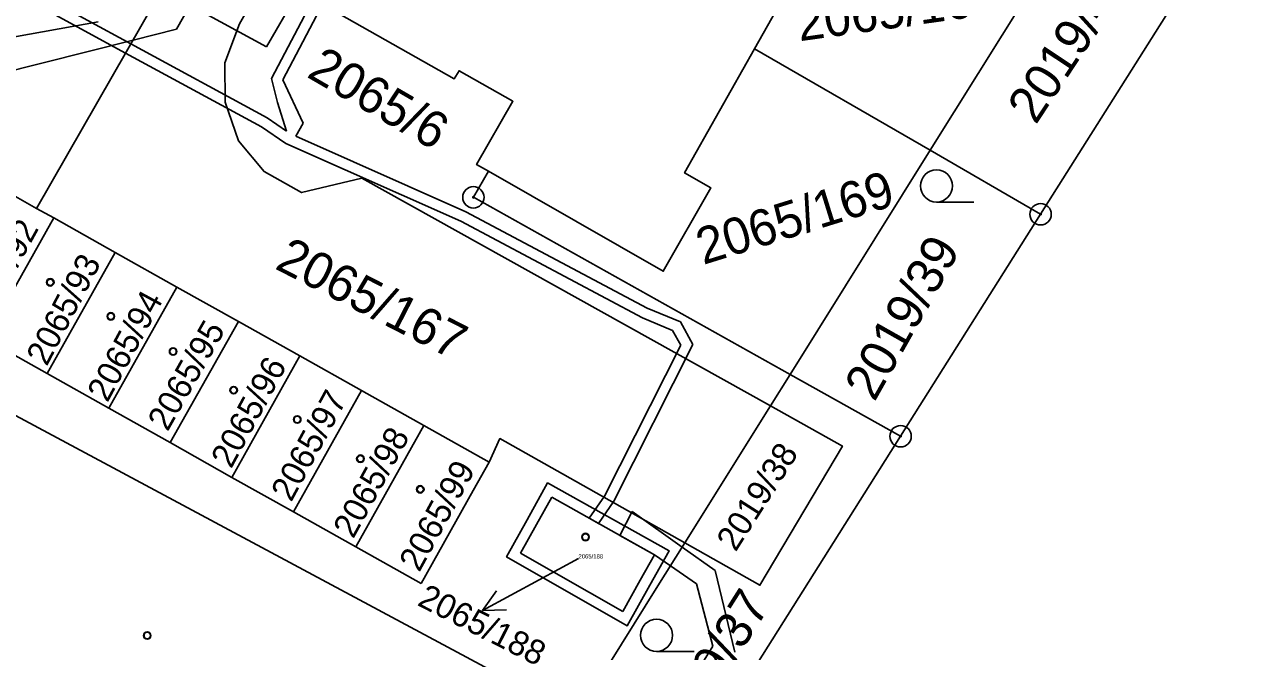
# Model space of a CAD drawing. Extents: x -593183 to -588034, y -1130415 to -1124994.
# Drawn here: x -590279.7 to -590223, y -1128610.7 to -1128581.4 of the extents above; entities that cross this region are included whole.
import ezdxf

# ---------------------------------------------------------------- set-up
doc = ezdxf.new("R2010")
doc.units = 0
for name, color, linetype in [('Vrstva 1', 7, 'Continuous'), ('Vrstva 16', 7, 'Continuous'), ('Vrstva 18', 7, 'Continuous'), ('Vrstva 19', 7, 'Continuous'), ('Vrstva 24', 7, 'Continuous'), ('Vrstva 25', 7, 'Continuous'), ('Vrstva 27', 7, 'Continuous'), ('Vrstva 4', 7, 'Continuous')]:
    doc.layers.add(name, color=color, linetype=linetype)

msp = doc.modelspace()

# ---------------------------------------------------------------- linework, layer by layer
at = {"layer": 'Vrstva 1'}
for p, q in [((-590262.67, -1128561.2), (-590279.16, -1128589.96)), ((-590222.99, -1128575.56), (-590232.25, -1128590.23)), ((-590237.41, -1128587.24), (-590232.52, -1128579.42)), ((-590245.61, -1128582.5), (-590237.41, -1128587.24)), ((-590309.43, -1128583.97), (-590253.92, -1128613.67)), ((-590243.95, -1128597.71), (-590237.41, -1128587.24)), ((-590237.41, -1128587.24), (-590232.25, -1128590.23)), ((-590281.15, -1128588.84), (-590279.16, -1128589.96)), ((-590279.16, -1128589.96), (-590278.36, -1128590.4)), ((-590232.25, -1128590.23), (-590238.79, -1128600.6)), ((-590281.54, -1128596.06), (-590278.36, -1128590.4)), ((-590278.36, -1128590.4), (-590275.49, -1128592.01)), ((-590278.67, -1128597.67), (-590275.49, -1128592.01)), ((-590275.49, -1128592.01), (-590272.61, -1128593.63)), ((-590275.79, -1128599.29), (-590272.61, -1128593.63)), ((-590272.61, -1128593.63), (-590269.73, -1128595.24)), ((-590272.91, -1128600.9), (-590269.73, -1128595.24)), ((-590269.73, -1128595.24), (-590266.86, -1128596.85)), ((-590281.54, -1128596.06), (-590278.67, -1128597.67)), ((-590270.04, -1128602.52), (-590266.86, -1128596.85)), ((-590266.86, -1128596.85), (-590263.98, -1128598.46)), ((-590278.67, -1128597.67), (-590275.79, -1128599.29)), ((-590244.87, -1128599.18), (-590243.95, -1128597.71)), ((-590243.95, -1128597.71), (-590238.79, -1128600.6)), ((-590267.16, -1128604.13), (-590263.98, -1128598.46)), ((-590263.98, -1128598.46), (-590261.06, -1128600.1)), ((-590275.79, -1128599.29), (-590272.91, -1128600.9)), ((-590248.87, -1128605.58), (-590244.87, -1128599.18)), ((-590264.24, -1128605.77), (-590261.06, -1128600.1)), ((-590261.06, -1128600.1), (-590258.01, -1128601.81)), ((-590272.91, -1128600.9), (-590270.04, -1128602.52)), ((-590238.79, -1128600.6), (-590248.77, -1128616.42)), ((-590258.76, -1128603.14), (-590258.01, -1128601.81)), ((-590270.04, -1128602.52), (-590267.16, -1128604.13)), ((-590261.19, -1128607.48), (-590258.76, -1128603.14)), ((-590267.16, -1128604.13), (-590264.24, -1128605.77)), ((-590250.21, -1128607.72), (-590248.87, -1128605.58)), ((-590264.24, -1128605.77), (-590261.19, -1128607.48)), ((-590250.21, -1128607.72), (-590253.92, -1128613.67))]:
    msp.add_line(p, q, dxfattribs=at)
for points in [[(-590244.87, -1128599.18), (-590263.96, -1128588.54), (-590266.78, -1128589.22), (-590268.53, -1128588.24), (-590269.73, -1128586.8), (-590270.35, -1128585), (-590270.36, -1128583.15), (-590269.68, -1128581.34), (-590263.79, -1128570.99), (-590259.28, -1128563.25)], [(-590239.8, -1128575.02), (-590241.49, -1128578.02), (-590242.7, -1128577.34), (-590245.61, -1128582.5)], [(-590258.05, -1128588.22), (-590258.6, -1128587.91), (-590256.9, -1128584.95), (-590259.42, -1128583.53), (-590259.64, -1128583.9), (-590265.38, -1128580.67), (-590265.32, -1128580.57)], [(-590245.61, -1128582.5), (-590248.88, -1128588.3), (-590247.66, -1128588.99), (-590249.88, -1128592.89), (-590258.05, -1128588.22)], [(-590258.05, -1128588.22), (-590258.75, -1128589.44), (-590243.95, -1128597.71)], [(-590244.87, -1128599.18), (-590241.51, -1128601.06), (-590245.36, -1128607.56), (-590248.87, -1128605.58)], [(-590258.01, -1128601.81), (-590257.51, -1128600.71), (-590248.87, -1128605.58)], [(-590256.23, -1128604.5), (-590255.28, -1128602.78), (-590249.6, -1128605.96), (-590250.5, -1128607.56)], [(-590256.23, -1128604.5), (-590257.2, -1128606.24), (-590251.57, -1128609.46), (-590250.5, -1128607.56)]]:
    msp.add_lwpolyline(points, dxfattribs=at)
at = {"layer": 'Vrstva 16'}
msp.add_line((-590253.84, -1128606.31), (-590255.68, -1128607.31), dxfattribs=at)
at = {"layer": 'Vrstva 24'}
for centre, radius in [((-590258.75, -1128589.44), 0.5), ((-590258.75, -1128589.44), 0.0327), ((-590232.25, -1128590.23), 0.5), ((-590232.25, -1128590.23), 0.0327), ((-590238.79, -1128600.6), 0.5), ((-590238.79, -1128600.6), 0.0327)]:
    msp.add_circle(centre, radius, dxfattribs=at)
at = {"layer": 'Vrstva 25'}
for p, q in [((-590235.36, -1128589.66), (-590237.11, -1128589.66)), ((-590255.68, -1128607.31), (-590258.318, -1128608.739)), ((-590248.44, -1128610.65), (-590250.19, -1128610.65))]:
    msp.add_line(p, q, dxfattribs=at)
msp.add_lwpolyline([(-590257.2, -1128608.702), (-590258.318, -1128608.739), (-590257.677, -1128607.823)], dxfattribs=at)
for centre, radius in [((-590237.11, -1128588.91), 0.75), ((-590278.52, -1128593.41), 0.175), ((-590278.52, -1128593.41), 0.15), ((-590275.69, -1128595), 0.175), ((-590275.69, -1128595), 0.15), ((-590272.78, -1128596.64), 0.175), ((-590272.78, -1128596.64), 0.15), ((-590269.95, -1128598.45), 0.175), ((-590269.95, -1128598.45), 0.15), ((-590266.98, -1128599.82), 0.175), ((-590266.98, -1128599.82), 0.15), ((-590264.03, -1128601.65), 0.175), ((-590264.03, -1128601.65), 0.15), ((-590261.23, -1128603.08), 0.175), ((-590261.23, -1128603.08), 0.15), ((-590253.51, -1128605.31), 0.175), ((-590253.51, -1128605.31), 0.15), ((-590250.19, -1128609.9), 0.75), ((-590273.99, -1128609.91), 0.175), ((-590273.99, -1128609.91), 0.15)]:
    msp.add_circle(centre, radius, dxfattribs=at)
at = {"layer": 'Vrstva 27'}
for p, q in [((-590261.51, -1128561.9), (-590272.62, -1128581.59)), ((-590262.44, -1128572), (-590268.41, -1128582.41)), ((-590268.19, -1128583.89), (-590261.96, -1128572.06)), ((-590261.52, -1128572.3), (-590267.65, -1128583.95)), ((-590275, -1128582.7), (-590279.89, -1128580.04)), ((-590279.47, -1128579.69), (-590274.75, -1128582.27)), ((-590268.41, -1128582.41), (-590273.3, -1128579.75)), ((-590276.28, -1128581.25), (-590280.71, -1128582.04)), ((-590272.62, -1128581.59), (-590274.65, -1128582.1)), ((-590274.65, -1128582.1), (-590282.6, -1128584.1)), ((-590274.75, -1128582.27), (-590268.39, -1128585.73)), ((-590268.65, -1128586.15), (-590275, -1128582.7)), ((-590267.9, -1128585.01), (-590268.19, -1128583.89)), ((-590267.65, -1128583.95), (-590266.7, -1128585.98)), ((-590267.48, -1128586.35), (-590267.9, -1128585.01)), ((-590268.39, -1128585.73), (-590267.48, -1128586.35)), ((-590267.52, -1128586.93), (-590268.65, -1128586.15)), ((-590266.7, -1128585.98), (-590267.05, -1128586.59)), ((-590259.33, -1128590.56), (-590267.52, -1128586.93)), ((-590267.05, -1128586.59), (-590259.11, -1128590.12)), ((-590259.11, -1128590.12), (-590250.63, -1128594.61)), ((-590250.85, -1128595.07), (-590259.33, -1128590.56)), ((-590250.63, -1128594.61), (-590249.08, -1128595.26)), ((-590249.44, -1128595.66), (-590250.85, -1128595.07)), ((-590249.08, -1128595.26), (-590248.49, -1128596.32)), ((-590249.05, -1128596.34), (-590249.44, -1128595.66)), ((-590252.62, -1128603.4), (-590249.05, -1128596.34)), ((-590248.49, -1128596.32), (-590252.18, -1128603.64)), ((-590253.34, -1128604.42), (-590252.62, -1128603.4)), ((-590252.18, -1128603.64), (-590252.9, -1128604.67)), ((-590252.9, -1128604.67), (-590253.34, -1128604.42)), ((-590251.91, -1128605.23), (-590251.33, -1128604.11)), ((-590251.33, -1128604.11), (-590249, -1128605.78)), ((-590250.28, -1128606.14), (-590251.91, -1128605.23)), ((-590249.54, -1128606.65), (-590250.28, -1128606.14)), ((-590249, -1128605.78), (-590247.46, -1128606.87)), ((-590248.32, -1128607.49), (-590249.54, -1128606.65)), ((-590247.46, -1128606.87), (-590246.54, -1128610.68)), ((-590247.56, -1128610.4), (-590248.32, -1128607.49)), ((-590277.78, -1128659.08), (-590247.56, -1128610.4))]:
    msp.add_line(p, q, dxfattribs=at)
at = {"layer": 'Vrstva 4'}
for p, q in [((-590255.8, -1128604.73), (-590255.08, -1128603.45)), ((-590255.08, -1128603.45), (-590250.28, -1128606.14)), ((-590255.8, -1128604.73), (-590256.55, -1128606.06)), ((-590256.55, -1128606.06), (-590251.77, -1128608.78)), ((-590250.28, -1128606.14), (-590250.95, -1128607.32)), ((-590251.77, -1128608.78), (-590250.95, -1128607.32))]:
    msp.add_line(p, q, dxfattribs=at)

# ---------------------------------------------------------------- texts
at = {"layer": 'Vrstva 16'}
msp.add_text('2065/188', height=1.14, rotation=333.0284, dxfattribs=at).set_placement((-590261.418, -1128608.473))
at = {"layer": 'Vrstva 18'}
for s, height, rotation, p in [('2019/40', 1.7, 56.4109, (-590232.473, -1128586.085)), ('2065/168', 1.7, 7.9727, (-590243.511, -1128582.153)), ('2065/6', 1.7, 329.9189, (-590266.59, -1128583.79)), ('2065/169', 1.7, 17.2897, (-590248.013, -1128592.602)), ('2065/167', 1.7, 332.8334, (-590268.077, -1128592.747)), ('2019/39', 1.7, 60.5254, (-590240.009, -1128599.031)), ('2019/38', 1.14, 57.4627, (-590246.496, -1128606.037)), ('2019/37', 1.7, 57.6446, (-590249.239, -1128615.432))]:
    msp.add_text(s, height=height, rotation=rotation, dxfattribs=at).set_placement(p)
at = {"layer": 'Vrstva 19'}
for s, rotation, p in [('2065/92', 61.1886, (-590281.686, -1128595.714)), ('2065/93', 62.2908, (-590278.684, -1128597.368)), ('2065/94', 61.506, (-590275.849, -1128599.061)), ('2065/95', 60.3805, (-590273.038, -1128600.417)), ('2065/96', 61.5934, (-590270.065, -1128602.152)), ('2065/97', 61.4265, (-590267.261, -1128603.709)), ('2065/98', 61.1067, (-590264.364, -1128605.425)), ('2065/99', 61.3556, (-590261.276, -1128606.988))]:
    msp.add_text(s, height=1.14, rotation=rotation, dxfattribs=at).set_placement(p)
msp.add_text('2065/188', height=0.2, dxfattribs=at).set_placement((-590253.84, -1128606.31))

doc.saveas('drawing.dxf')
